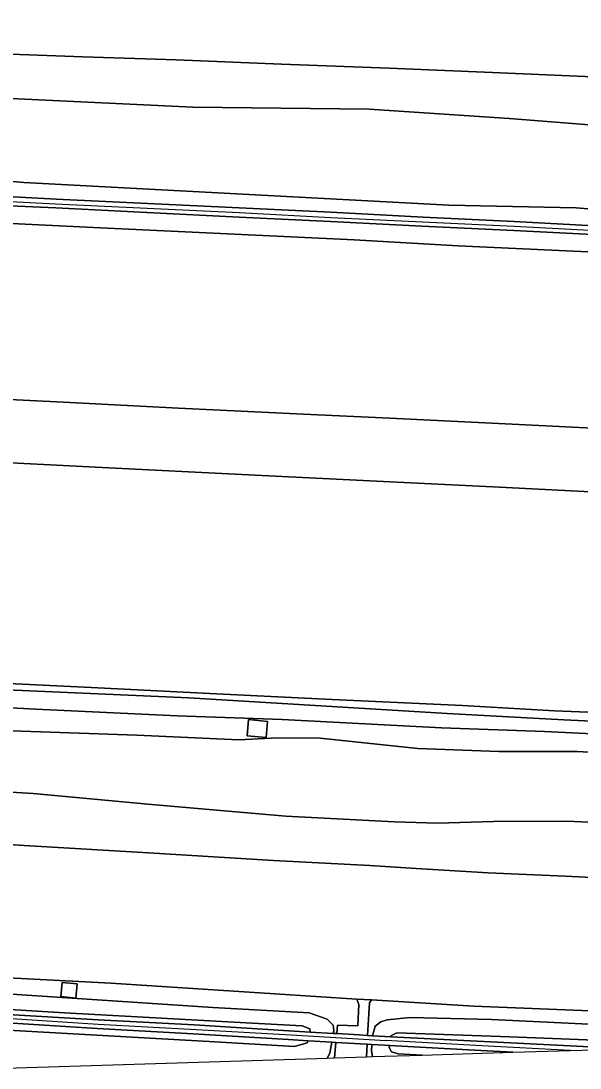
# Model space of a CAD drawing. Extents: x 161483 to 162250, y 379484 to 380833.
# Drawn here: x 161822.3 to 161871.3, y 379509.3 to 379601 of the extents above; entities that cross this region are included whole.
import ezdxf

# ---------------------------------------------------------------- set-up
doc = ezdxf.new("R2010")
doc.units = 0
for name, color, linetype in [('IMGEO_Berm_groen', 7, 'Continuous'), ('IMGEO_Geluidsscherm', 7, 'Continuous'), ('IMGEO_Grasland_overig', 7, 'Continuous'), ('IMGEO_Groenvoorziening', 7, 'Continuous'), ('IMGEO_Muur', 7, 'Continuous'), ('IMGEO_Rijbaan_autosnelweg', 7, 'Continuous'), ('IMGEO_Rijbaan_autoweg', 7, 'Continuous'), ('IMGEO_Terreindeel_gesloten', 7, 'Continuous'), ('IMGEO_Terreindeel_open', 7, 'Continuous')]:
    doc.layers.add(name, color=color, linetype=linetype)

msp = doc.modelspace()

# ---------------------------------------------------------------- linework, layer by layer
at = {"layer": 'IMGEO_Berm_groen'}
for points in [[(161873.778, 379596.099), (161863.636, 379596.536), (161854.592, 379596.92), (161845.155, 379597.266), (161835.946, 379597.629), (161827.748, 379597.915), (161816.647, 379598.314), (161806.369, 379598.72), (161795.378, 379599.163), (161784.277, 379599.537), (161774.008, 379599.96), (161763.042, 379600.352), (161752.231, 379600.627), (161741.487, 379600.918), (161732.458, 379601.045)], [(161729.373, 379597.51), (161748.873, 379596.75), (161767.701, 379596.367), (161781.884, 379596.046), (161783.325, 379595.958), (161785.903, 379595.397), (161787.341, 379594.693), (161788.349, 379594.702), (161788.673, 379595.121), (161789.146, 379595.63), (161789.806, 379596.033), (161791.922, 379596.741), (161797.274, 379596.639), (161805.212, 379595.839), (161807.079, 379595.375), (161809.614, 379594.964), (161820.847, 379594.285), (161837.385, 379593.502), (161852.854, 379593.33), (161865.098, 379592.49), (161877.286, 379591.551)], [(161877.286, 379591.551), (161865.098, 379592.49), (161852.854, 379593.33), (161837.385, 379593.502), (161820.847, 379594.285)], [(161873.569, 379582.285), (161865.511, 379582.68), (161857.47, 379583.058), (161849.455, 379583.48), (161841.444, 379583.864), (161833.366, 379584.28), (161825.384, 379584.674), (161817.306, 379585.042), (161809.324, 379585.46), (161793.24, 379586.27), (161785.234, 379586.615), (161777.204, 379587.056), (161776.862, 379587.073), (161776.83, 379586.165), (161773.518, 379586.28), (161773.551, 379587.235), (161769.174, 379587.449), (161753.115, 379588.235), (161744.989, 379588.604), (161737.103, 379588.998), (161729.001, 379589.367)], [(161806.176, 379588.345), (161822.597, 379586.891), (161851.085, 379585.387), (161859.829, 379584.925), (161870.963, 379584.677), (161881.99, 379583.757)], [(161881.99, 379583.757), (161870.963, 379584.677), (161859.829, 379584.925), (161851.085, 379585.387), (161822.597, 379586.891), (161806.176, 379588.345)], [(161727.013, 379587.902), (161739.422, 379587.24), (161750.838, 379586.691), (161761.278, 379586.244), (161773.203, 379585.655), (161785.273, 379585.034), (161794.44, 379584.645), (161805.584, 379584.085), (161816.678, 379583.532), (161829.299, 379582.941), (161840.426, 379582.405), (161851.537, 379581.862), (161860.651, 379581.353), (161873.886, 379580.737)], [(161817.348, 379585.879), (161825.426, 379585.438), (161833.455, 379585.069), (161841.461, 379584.676), (161849.485, 379584.286), (161857.561, 379583.864), (161865.558, 379583.486), (161873.599, 379583.056)], [(161876.561, 379565.188), (161865.956, 379565.71), (161854.663, 379566.254), (161847.09, 379566.612), (161836.124, 379567.132), (161826.058, 379567.658), (161816.594, 379568.121), (161807.02, 379568.566), (161794.696, 379569.134), (161785.469, 379569.591), (161773.332, 379570.169), (161762.586, 379570.698), (161750.448, 379571.345), (161738.616, 379571.942), (161726.827, 379572.481)], [(161731.475, 379566.757), (161744.182, 379566.099), (161755.411, 379565.607), (161767.277, 379564.984), (161779.466, 379564.329), (161792.147, 379563.721), (161804.139, 379563.193), (161818, 379562.526), (161829.45, 379561.942), (161842.275, 379561.301), (161854.685, 379560.691), (161864.262, 379560.208), (161873.405, 379559.762)], [(161881.547, 379539.296), (161869.894, 379539.833), (161859.666, 379540.396), (161837.056, 379541.754), (161812.442, 379542.857), (161792.606, 379543.806), (161771.672, 379544.651), (161749.829, 379545.728), (161735.066, 379546.718)], [(161735.066, 379546.718), (161749.829, 379545.728), (161771.672, 379544.651), (161792.606, 379543.806), (161812.442, 379542.857), (161837.056, 379541.754), (161859.666, 379540.396), (161869.894, 379539.833), (161881.547, 379539.296)], [(161877.099, 379540.319), (161869.087, 379540.628), (161861.014, 379541.089), (161849.59, 379541.622), (161839.464, 379542.122), (161828.481, 379542.667), (161819.433, 379543.116), (161809.849, 379543.637), (161800.682, 379544.162), (161791.244, 379544.557), (161781.348, 379544.999), (161772.291, 379545.423), (161761.826, 379545.878), (161752.702, 379546.352), (161742.727, 379546.972), (161735.859, 379547.48)], [(161722.006, 379546.376), (161744.144, 379544.847), (161752.079, 379544.286), (161761.112, 379543.924), (161771.485, 379543.334), (161777.747, 379542.951), (161781.808, 379542.934), (161784.818, 379543.005), (161789.073, 379542.607), (161793.469, 379542.545), (161799.54, 379542.256), (161804.418, 379541.624), (161806.665, 379541.402), (161807.954, 379541.508), (161812.16, 379541.396), (161823.632, 379540.766), (161836.011, 379540.191), (161845.234, 379539.879), (161859.186, 379539.147), (161868.195, 379538.813), (161879.08, 379538.298)], [(161879.08, 379538.298), (161868.195, 379538.813), (161859.186, 379539.147), (161845.234, 379539.879), (161836.011, 379540.191), (161823.632, 379540.766), (161812.16, 379541.396), (161807.954, 379541.508), (161806.665, 379541.402), (161804.418, 379541.624), (161799.54, 379542.256), (161793.469, 379542.545), (161789.073, 379542.607), (161784.818, 379543.005), (161781.808, 379542.934), (161777.747, 379542.951), (161771.485, 379543.334), (161761.112, 379543.924), (161752.079, 379544.286), (161744.144, 379544.847), (161722.006, 379546.376)], [(161732.779, 379544.694), (161741.022, 379544.159), (161742.293, 379542.938), (161744.348, 379542.761), (161744.621, 379543.863), (161762.426, 379542.636), (161771.598, 379541.934), (161783.841, 379540.465), (161795.336, 379539.987), (161806.344, 379539.53), (161813.956, 379539.109), (161818.963, 379538.963), (161832.488, 379538.492), (161841.426, 379538.082), (161844.817, 379538.251), (161848.544, 379538.232), (161857.103, 379537.341), (161864.21, 379537.061), (161871.076, 379537.06), (161874.197, 379536.902)], [(161880.926, 379530.471), (161870.153, 379530.959), (161863.748, 379530.937), (161858.831, 379530.786), (161855.056, 379530.901), (161845.544, 379531.402), (161833.782, 379532.412), (161823.407, 379533.384), (161817.097, 379533.767), (161813.848, 379533.79), (161809.216, 379533.516), (161805.537, 379533.392), (161800.472, 379533.497), (161794.164, 379533.689), (161792.443, 379533.988), (161791.82, 379534.005), (161791.2, 379533.905), (161790.245, 379533.802), (161782.737, 379534.749), (161774.226, 379535.544), (161763.324, 379536.608), (161753.715, 379537.348), (161741.619, 379538.355), (161734.672, 379538.896)], [(161724.682, 379536.106), (161737.214, 379534.992), (161740.457, 379534.688), (161751.166, 379533.814), (161762.065, 379533.156), (161767.61, 379532.744), (161775.068, 379532.179), (161780.018, 379531.572), (161784.679, 379531.201), (161791.563, 379530.751), (161801.171, 379530.131), (161811.352, 379529.587), (161822.61, 379528.837), (161833.508, 379528.178), (161844.455, 379527.521), (161852.895, 379527.081), (161856.953, 379526.819), (161863.277, 379526.449), (161870.02, 379526.146), (161874.147, 379525.948)], [(161820.667, 379515.877), (161839.135, 379514.655), (161847.596, 379514.17), (161849.176, 379513.632), (161849.682, 379513.087), (161849.733, 379512.633), (161849.689, 379512.379), (161850.005, 379512.361), (161850.077, 379513.085), (161851.845, 379513.05), (161851.951, 379514.915), (161851.756, 379515.389), (161830.215, 379516.79), (161813.316, 379517.644)], [(161814.139, 379514.909), (161826.161, 379514.188), (161842.06, 379513.292), (161846.983, 379513.042), (161847.654, 379512.784), (161847.687, 379512.496), (161849.689, 379512.379), (161849.733, 379512.633), (161849.682, 379513.087), (161849.176, 379513.632), (161847.596, 379514.17), (161839.135, 379514.655), (161820.667, 379515.877)]]:
    msp.add_lwpolyline(points, dxfattribs=at)
for points in [[(161843.945, 379539.696), (161843.809, 379538.28), (161842.139, 379538.44), (161842.274, 379539.856)], [(161825.835, 379515.603), (161825.957, 379516.841), (161827.26, 379516.713), (161827.138, 379515.474)], [(161913.709, 379512.226), (161914.531, 379512.658), (161901.312, 379513.113), (161887.015, 379513.657), (161872.941, 379514.329), (161862.015, 379514.775), (161853.047, 379515.305), (161852.881, 379515.041), (161852.738, 379512.675), (161852.709, 379512.203), (161853.123, 379512.179), (161853.358, 379513.014), (161853.859, 379513.382), (161854.431, 379513.568), (161856.429, 379513.766), (161863.549, 379513.584), (161876.965, 379512.963), (161888.619, 379512.495), (161900.481, 379512.043), (161903.213, 379511.894), (161905.795, 379511.976), (161907.973, 379512.045), (161910.818, 379512.135)]]:
    msp.add_lwpolyline(points, close=True, dxfattribs=at)
at = {"layer": 'IMGEO_Geluidsscherm'}
for points in [[(161729.079, 379589.731), (161737.109, 379589.41), (161745.091, 379588.969), (161753.144, 379588.624), (161761.055, 379588.254), (161769.18, 379587.861), (161777.163, 379587.42), (161785.241, 379586.979), (161793.27, 379586.634), (161801.228, 379586.241), (161809.354, 379585.848), (161817.432, 379585.432), (161825.366, 379585.038), (161833.396, 379584.645), (161841.449, 379584.276), (161849.49, 379583.831)], [(161849.49, 379583.831), (161865.554, 379583.075), (161881.584, 379582.231), (161897.666, 379581.476)], [(161728.385, 379517.53), (161737.131, 379517.262), (161745.399, 379516.99), (161754.001, 379516.768), (161762.698, 379516.5), (161770.44, 379516.32), (161778.803, 379516.144), (161787.024, 379515.681), (161795.726, 379514.934), (161803.946, 379514.567), (161812.359, 379514.105), (161820.628, 379513.737), (161829.089, 379513.18), (161837.693, 379512.72), (161846.01, 379512.257), (161854.305, 379511.763)], [(161870.45, 379510.877), (161862.7, 379511.298), (161854.305, 379511.763)]]:
    msp.add_lwpolyline(points, dxfattribs=at)
at = {"layer": 'IMGEO_Grasland_overig'}
for points in [[(161874.197, 379536.902), (161871.076, 379537.06), (161864.21, 379537.061), (161857.103, 379537.341), (161848.544, 379538.232), (161844.817, 379538.251), (161841.426, 379538.082), (161832.488, 379538.492), (161818.963, 379538.963), (161813.956, 379539.109), (161809.685, 379537.312), (161802.035, 379535.459), (161792.645, 379533.981), (161785.137, 379534.679), (161780.003, 379535.531), (161773.154, 379536.446), (161764.719, 379536.783), (161752.276, 379538.055), (161734.433, 379539.164)], [(161734.672, 379538.896), (161741.619, 379538.355), (161753.715, 379537.348), (161763.324, 379536.608), (161774.226, 379535.544), (161782.737, 379534.749), (161790.245, 379533.802), (161791.2, 379533.905), (161791.82, 379534.005), (161792.443, 379533.988), (161794.164, 379533.689), (161800.472, 379533.497), (161805.537, 379533.392), (161809.216, 379533.516), (161813.848, 379533.79), (161817.097, 379533.767), (161823.407, 379533.384), (161833.782, 379532.412), (161845.544, 379531.402), (161855.056, 379530.901), (161858.831, 379530.786), (161863.748, 379530.937), (161870.153, 379530.959), (161880.926, 379530.471)], [(161732.841, 379512.537), (161743.377, 379512.378), (161755.681, 379512.28), (161770.734, 379511.94), (161785.528, 379511.097), (161797.954, 379510.618), (161809.618, 379509.894), (161811.469, 379509.804), (161820.981, 379509.343), (161849.165, 379510.217), (161849.39, 379510.648), (161849.557, 379511.615), (161847.488, 379511.738), (161847.424, 379511.564), (161846.304, 379511.221), (161838.823, 379511.666), (161822.763, 379512.572), (161811.634, 379513.205), (161806.463, 379513.5), (161791.574, 379514.271), (161775.37, 379515.152), (161760.913, 379515.639), (161747.723, 379515.993), (161731.69, 379516.469)], [(161820.693, 379514.063), (161829.105, 379513.577), (161837.518, 379513.115), (161845.812, 379512.605), (161847.687, 379512.496), (161847.654, 379512.784), (161846.983, 379513.042), (161842.06, 379513.292), (161826.161, 379514.188), (161814.139, 379514.909)], [(161811.634, 379513.205), (161822.763, 379512.572), (161838.823, 379511.666), (161846.304, 379511.221), (161847.424, 379511.564), (161847.488, 379511.738), (161845.77, 379511.84), (161837.428, 379512.35), (161829.016, 379512.812), (161820.698, 379513.322)]]:
    msp.add_lwpolyline(points, dxfattribs=at)
for points in [[(161903.213, 379511.894), (161900.481, 379512.043), (161888.619, 379512.495), (161876.965, 379512.963), (161863.549, 379513.584), (161856.429, 379513.766), (161854.431, 379513.568), (161853.859, 379513.382), (161853.358, 379513.014), (161853.123, 379512.179), (161854.225, 379512.115), (161854.726, 379512.089), (161854.736, 379512.158), (161855.265, 379512.442), (161865.169, 379512.072), (161877.857, 379511.571), (161884.147, 379511.302), (161901.149, 379511.829)], [(161875.53, 379511.035), (161884.147, 379511.302), (161877.857, 379511.571), (161865.169, 379512.072), (161855.265, 379512.442), (161854.736, 379512.158), (161854.726, 379512.089), (161871.031, 379511.251)], [(161865.437, 379510.722), (161862.622, 379510.869), (161854.614, 379511.317), (161854.59, 379511.15), (161854.802, 379510.774), (161855.391, 379510.597), (161857.471, 379510.475)]]:
    msp.add_lwpolyline(points, close=True, dxfattribs=at)
at = {"layer": 'IMGEO_Groenvoorziening'}
for points in [[(161849.794, 379510.237), (161849.929, 379511.593), (161849.557, 379511.615), (161849.39, 379510.648), (161849.165, 379510.217)], [(161852.596, 379510.324), (161853.147, 379510.341), (161853.054, 379510.858), (161853.079, 379511.407), (161852.663, 379511.431)], [(161853.147, 379510.341), (161857.471, 379510.475), (161855.391, 379510.597), (161854.802, 379510.774), (161854.59, 379511.15), (161854.614, 379511.317), (161854.192, 379511.341), (161853.079, 379511.407), (161853.054, 379510.858)]]:
    msp.add_lwpolyline(points, close=True, dxfattribs=at)
at = {"layer": 'IMGEO_Muur'}
for points in [[(161873.599, 379583.056), (161865.558, 379583.486), (161857.561, 379583.864), (161849.485, 379584.286), (161841.461, 379584.676), (161833.455, 379585.069), (161825.426, 379585.438), (161817.348, 379585.879), (161809.294, 379586.2), (161793.282, 379587.058), (161789.951, 379587.202), (161789.433, 379587.224), (161788.558, 379587.262), (161785.252, 379587.404), (161777.198, 379587.82), (161774.516, 379587.944), (161769.169, 379588.19), (161761.139, 379588.607), (161753.133, 379589.024), (161745.103, 379589.417), (161737.097, 379589.762), (161729.043, 379590.155)], [(161729.001, 379589.367), (161737.103, 379588.998), (161744.989, 379588.604), (161753.115, 379588.235), (161769.174, 379587.449), (161773.551, 379587.235), (161776.257, 379587.103), (161776.862, 379587.073), (161777.204, 379587.056), (161785.234, 379586.615), (161793.24, 379586.27), (161809.324, 379585.46), (161817.306, 379585.042), (161825.384, 379584.674), (161833.366, 379584.28), (161841.444, 379583.864), (161849.455, 379583.48), (161857.47, 379583.058), (161865.511, 379582.68), (161873.569, 379582.285)], [(161820.698, 379513.322), (161829.016, 379512.812), (161837.428, 379512.35), (161845.77, 379511.84), (161847.488, 379511.738), (161849.557, 379511.615), (161849.929, 379511.593), (161852.663, 379511.431), (161853.079, 379511.407), (161854.192, 379511.341), (161854.614, 379511.317), (161862.622, 379510.869), (161865.437, 379510.722), (161875.53, 379511.035), (161871.031, 379511.251), (161854.726, 379512.089), (161854.225, 379512.115), (161853.123, 379512.179), (161852.709, 379512.203), (161851.972, 379512.246), (161850.005, 379512.361), (161849.689, 379512.379), (161847.687, 379512.496), (161845.812, 379512.605), (161837.518, 379513.115), (161829.105, 379513.577), (161820.693, 379514.063)]]:
    msp.add_lwpolyline(points, dxfattribs=at)
at = {"layer": 'IMGEO_Rijbaan_autosnelweg'}
for points in [[(161968.314, 379576.112), (161957.611, 379576.65), (161948.223, 379577.114), (161937.829, 379577.578), (161926.734, 379578.169), (161916.06, 379578.686), (161906.434, 379579.162), (161895.494, 379579.705), (161884.63, 379580.214), (161873.886, 379580.737), (161860.651, 379581.353), (161851.537, 379581.862), (161840.426, 379582.405), (161829.299, 379582.941), (161816.678, 379583.532), (161805.584, 379584.085), (161794.44, 379584.645), (161785.273, 379585.034), (161773.203, 379585.655), (161761.278, 379586.244), (161750.838, 379586.691), (161739.422, 379587.24), (161727.013, 379587.902)], [(161726.827, 379572.481), (161738.616, 379571.942), (161750.448, 379571.345), (161762.586, 379570.698), (161773.332, 379570.169), (161785.469, 379569.591), (161794.696, 379569.134), (161807.02, 379568.566), (161816.594, 379568.121), (161826.058, 379567.658), (161836.124, 379567.132), (161847.09, 379566.612), (161854.663, 379566.254), (161865.956, 379565.71), (161876.561, 379565.188), (161892.316, 379564.422), (161905.335, 379563.827), (161916.473, 379563.273), (161931.218, 379562.526), (161941.786, 379562.031), (161952.455, 379561.547), (161964.859, 379560.919)], [(161966.112, 379555.256), (161957.354, 379555.691), (161947.288, 379556.185), (161937.844, 379556.614), (161928.912, 379557.026), (161919.363, 379557.51), (161910.843, 379557.946), (161901.539, 379558.425), (161890.648, 379558.919), (161881.729, 379559.345), (161873.405, 379559.762), (161864.262, 379560.208), (161854.685, 379560.691), (161842.275, 379561.301), (161829.45, 379561.942), (161818, 379562.526), (161804.139, 379563.193), (161792.147, 379563.721), (161779.466, 379564.329), (161767.277, 379564.984), (161755.411, 379565.607), (161744.182, 379566.099), (161731.475, 379566.757)], [(161735.859, 379547.48), (161742.727, 379546.972), (161752.702, 379546.352), (161761.826, 379545.878), (161772.291, 379545.423), (161781.348, 379544.999), (161791.244, 379544.557), (161800.682, 379544.162), (161809.849, 379543.637), (161819.433, 379543.116), (161828.481, 379542.667), (161839.464, 379542.122), (161849.59, 379541.622), (161861.014, 379541.089), (161869.087, 379540.628), (161877.099, 379540.319)]]:
    msp.add_lwpolyline(points, dxfattribs=at)
at = {"layer": 'IMGEO_Rijbaan_autoweg'}
for points in [[(161732.458, 379601.045), (161741.487, 379600.918), (161752.231, 379600.627), (161763.042, 379600.352), (161774.008, 379599.96), (161784.277, 379599.537), (161795.378, 379599.163), (161806.369, 379598.72), (161816.647, 379598.314), (161827.748, 379597.915), (161835.946, 379597.629), (161845.155, 379597.266), (161854.592, 379596.92), (161863.636, 379596.536), (161873.778, 379596.099)], [(161874.147, 379525.948), (161870.02, 379526.146), (161863.277, 379526.449), (161856.953, 379526.819), (161852.895, 379527.081), (161844.455, 379527.521), (161833.508, 379528.178), (161822.61, 379528.837), (161811.352, 379529.587), (161801.171, 379530.131), (161791.563, 379530.751), (161784.679, 379531.201), (161780.018, 379531.572), (161775.068, 379532.179), (161767.61, 379532.744), (161762.065, 379533.156), (161751.166, 379533.814), (161740.457, 379534.688), (161737.214, 379534.992), (161724.682, 379536.106)], [(161725.853, 379520.804), (161743.199, 379520.401), (161760.632, 379519.993), (161775.44, 379519.509), (161789.054, 379518.989), (161801.608, 379518.353), (161813.316, 379517.644), (161830.215, 379516.79), (161851.756, 379515.389), (161853.047, 379515.305), (161862.015, 379514.775), (161872.941, 379514.329)]]:
    msp.add_lwpolyline(points, dxfattribs=at)
at = {"layer": 'IMGEO_Terreindeel_gesloten'}
for points in [[(161843.945, 379539.696), (161842.274, 379539.856), (161842.139, 379538.44), (161843.809, 379538.28)], [(161825.835, 379515.603), (161827.138, 379515.474), (161827.26, 379516.713), (161825.957, 379516.841)], [(161852.596, 379510.324), (161852.663, 379511.431), (161849.929, 379511.593), (161849.794, 379510.237)]]:
    msp.add_lwpolyline(points, close=True, dxfattribs=at)
at = {"layer": 'IMGEO_Terreindeel_open'}
msp.add_lwpolyline([(161850.005, 379512.361), (161851.972, 379512.246), (161852.709, 379512.203), (161852.738, 379512.675), (161852.881, 379515.041), (161853.047, 379515.305), (161851.756, 379515.389), (161851.951, 379514.915), (161851.845, 379513.05), (161850.077, 379513.085)], close=True, dxfattribs=at)

doc.saveas('drawing.dxf')
